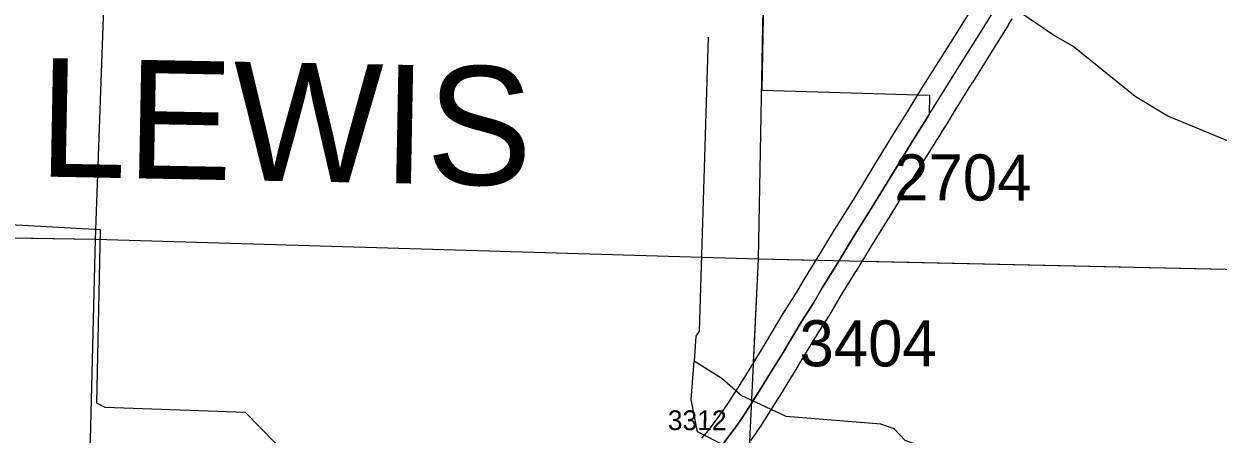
# Model space of a CAD drawing. Extents: x -132.8 to -73.3, y -60 to -26.
# Drawn here: x -120.182 to -118.37, y -55.622 to -54.999 of the extents above; entities that cross this region are included whole.
import ezdxf

# ---------------------------------------------------------------- set-up
doc = ezdxf.new("R2010")
doc.units = 0
for name, color, linetype in [('tdCoCorpBndry', 7, 'Continuous'), ('tdCoHydroRiver', 7, 'Continuous'), ('tdCoSecRdNmbr', 7, 'Continuous'), ('tdCoSecRteBand', 7, 'Continuous'), ('tdCoSecRteCL', 7, 'Continuous'), ('tdCoSectLine', 7, 'Continuous'), ('tdCoSectLinePart', 7, 'Continuous'), ('tdCoSurfAsphalt', 7, 'Continuous'), ('tdCoTwpNameTxt', 7, 'Continuous')]:
    doc.layers.add(name, color=color, linetype=linetype)

msp = doc.modelspace()

# ---------------------------------------------------------------- linework, layer by layer
at = {"layer": 'tdCoCorpBndry'}
msp.add_lwpolyline([(-119.058, -54.8499), (-119.0626, -55.0994), (-118.8084, -55.1069), (-118.8088, -55.1361), (-118.8163, -55.1483), (-118.8367, -55.1811), (-118.8646, -55.2264), (-118.8957, -55.2777), (-118.9235, -55.3219), (-118.946, -55.3591), (-118.9709, -55.3996), (-118.984, -55.4218), (-119.0029, -55.4516), (-119.0335, -55.5026), (-119.0463, -55.5236), (-119.0641, -55.5525), (-119.086, -55.587), (-119.0954, -55.6013), (-119.1045, -55.6141), (-119.1203, -55.6348)], dxfattribs=at)
at = {"layer": 'tdCoHydroRiver'}
for points in [[(-119.2838, -56.4574), (-119.2848, -56.4322), (-119.2948, -56.3941), (-119.3198, -56.324), (-119.3489, -56.2916), (-119.3638, -56.2581), (-119.3695, -56.2359), (-119.3801, -56.2166), (-119.3886, -56.1833), (-119.3993, -56.1688), (-119.4228, -56.105), (-119.4948, -55.9611), (-119.5507, -55.8697), (-119.6329, -55.757), (-119.688, -55.7508), (-119.8462, -55.5887), (-120.0592, -55.5814), (-120.0716, -55.5747), (-120.0661, -55.3114), (-120.2947, -55.2989), (-120.3038, -55.2876), (-120.2882, -54.881), (-120.294, -54.8634), (-120.2899, -54.8257)], [(-117.9441, -55.4096), (-117.9593, -55.3887), (-117.9711, -55.3568), (-118.0155, -55.3083), (-118.073, -55.272), (-118.134, -55.2514), (-118.2468, -55.2216), (-118.4467, -55.1389), (-118.4964, -55.1091), (-118.5906, -55.0324), (-118.6202, -55.0159), (-118.6899, -54.9682), (-118.7508, -54.9413), (-118.7899, -54.9292), (-118.8473, -54.893), (-118.8896, -54.8792), (-118.9353, -54.8764), (-118.9525, -54.8696), (-118.9678, -54.8534), (-118.9815, -54.8326), (-118.9971, -54.8274)], [(-119.1443, -55.0191), (-119.1579, -55.4653), (-119.1628, -55.473), (-119.1654, -55.5108)], [(-119.1215, -55.6382), (-119.1604, -55.6182), (-119.1701, -55.5691), (-119.1654, -55.5108)], [(-118.3566, -55.7235), (-118.4665, -55.7016), (-118.5102, -55.6815), (-118.5307, -55.681), (-118.5578, -55.6929), (-118.5987, -55.6855), (-118.7114, -55.6509), (-118.7363, -55.6376), (-118.7632, -55.64), (-118.7807, -55.6474), (-118.8122, -55.6434), (-118.845, -55.6315), (-118.8619, -55.6137), (-118.8823, -55.6068), (-119.0256, -55.5951), (-119.0942, -55.5632), (-119.1235, -55.5372), (-119.1654, -55.5108)]]:
    msp.add_lwpolyline(points, dxfattribs=at)
at = {"layer": 'tdCoSecRteBand'}
for points in [[(-119.1536, -55.628), (-119.1438, -55.6162), (-119.1287, -55.5963), (-119.1201, -55.5842), (-119.1144, -55.5757), (-119.0896, -55.5366), (-119.0719, -55.5079), (-119.0592, -55.4871), (-119.0287, -55.4362), (-119.0285, -55.4358), (-119.0283, -55.4355), (-119.0095, -55.4061), (-118.9967, -55.3843), (-118.9966, -55.3841), (-118.9964, -55.3838), (-118.9716, -55.3435), (-118.9492, -55.3064), (-118.9491, -55.3061), (-118.9489, -55.3059), (-118.9212, -55.262), (-118.8903, -55.2109), (-118.8902, -55.2108), (-118.8902, -55.2107), (-118.8623, -55.1654), (-118.8622, -55.1653), (-118.8622, -55.1652), (-118.8418, -55.1325), (-118.8344, -55.1204), (-118.8204, -55.0976), (-118.8203, -55.0974), (-118.8202, -55.0972), (-118.7941, -55.0559), (-118.764, -55.0079), (-118.74, -54.9691)], [(-118.6834, -54.9913), (-118.6887, -55.0002), (-118.6888, -55.0004), (-118.6889, -55.0006), (-118.7131, -55.0395), (-118.7131, -55.0396), (-118.7131, -55.0396), (-118.7432, -55.0877), (-118.7433, -55.0878), (-118.7433, -55.0878), (-118.7693, -55.1291), (-118.7832, -55.1518), (-118.7907, -55.1639), (-118.7907, -55.164), (-118.7908, -55.1642), (-118.8112, -55.1969), (-118.839, -55.2421), (-118.87, -55.2933), (-118.8702, -55.2935), (-118.8703, -55.2938), (-118.898, -55.3376), (-118.9203, -55.3746), (-118.9204, -55.3747), (-118.9204, -55.3748), (-118.9452, -55.415), (-118.9581, -55.437), (-118.9584, -55.4374), (-118.9586, -55.4379), (-118.9774, -55.4674), (-119.0078, -55.5181), (-119.0079, -55.5182), (-119.0079, -55.5183), (-119.0208, -55.5393), (-119.0208, -55.5393), (-119.0208, -55.5393), (-119.0386, -55.5682), (-119.0387, -55.5683), (-119.0388, -55.5685), (-119.0639, -55.6082), (-119.0642, -55.6086), (-119.0644, -55.609), (-119.0706, -55.6181), (-119.0708, -55.6184), (-119.071, -55.6187), (-119.0801, -55.6315)]]:
    msp.add_lwpolyline(points, dxfattribs=at)
at = {"layer": 'tdCoSecRteCL'}
msp.add_lwpolyline([(-119.1203, -55.6348), (-119.1045, -55.6141), (-119.0954, -55.6013), (-119.0893, -55.5922), (-119.0641, -55.5525), (-119.0463, -55.5236), (-119.0335, -55.5026), (-119.0029, -55.4516), (-118.984, -55.4218), (-118.9709, -55.3996), (-118.946, -55.3591), (-118.9235, -55.3219), (-118.8957, -55.2777), (-118.8646, -55.2264), (-118.8367, -55.1811), (-118.8163, -55.1483), (-118.8088, -55.1361), (-118.7948, -55.1133), (-118.7687, -55.0718), (-118.7386, -55.0237), (-118.7144, -54.9848)], dxfattribs=at)
at = {"layer": 'tdCoSectLine'}
for points in [[(-120.0735, -55.3256), (-120.0379, -54.3279)], [(-119.0678, -55.3555), (-119.0491, -54.3491)], [(-121.0767, -55.3097), (-120.0735, -55.3256)], [(-120.0984, -56.3206), (-120.0735, -55.3256)], [(-120.0735, -55.3256), (-119.0678, -55.3555)], [(-119.1146, -56.3483), (-119.0678, -55.3555)], [(-119.0678, -55.3555), (-118.0841, -55.3774)]]:
    msp.add_lwpolyline(points, dxfattribs=at)
at = {"layer": 'tdCoSectLinePart'}
for points in [[(-120.0735, -55.3256), (-120.0379, -54.3279)], [(-119.0678, -55.3555), (-119.0491, -54.3491)], [(-120.7537, -55.3148), (-120.0735, -55.3256)], [(-120.0984, -56.3206), (-120.0735, -55.3256)], [(-120.0735, -55.3256), (-119.0678, -55.3555)], [(-119.0752, -55.5124), (-119.0678, -55.3555)], [(-119.0678, -55.3555), (-118.9807, -55.3575)], [(-118.9114, -55.359), (-118.0841, -55.3774)]]:
    msp.add_lwpolyline(points, dxfattribs=at)
at = {"layer": 'tdCoSurfAsphalt'}
msp.add_lwpolyline([(-119.1203, -55.6348), (-119.1045, -55.6141), (-119.0954, -55.6013), (-119.0893, -55.5922), (-119.0641, -55.5525), (-119.0463, -55.5236), (-119.0335, -55.5026), (-119.0029, -55.4516), (-118.984, -55.4218), (-118.9709, -55.3996), (-118.946, -55.3591), (-118.9235, -55.3219), (-118.8957, -55.2777), (-118.8646, -55.2264), (-118.8367, -55.1811), (-118.8163, -55.1483), (-118.8088, -55.1361), (-118.7948, -55.1133), (-118.7687, -55.0718), (-118.7386, -55.0237), (-118.7144, -54.9848)], dxfattribs=at)

# ---------------------------------------------------------------- texts
at = {"layer": 'tdCoSecRdNmbr'}
for s, height, rotation, p in [('2704', 0.07, 359.912, (-118.8619, -55.2668)), ('3404', 0.07, 359.9109, (-119.0056, -55.5187)), ('3312', 0.03, 359.9109, (-119.2054, -55.6156))]:
    msp.add_text(s, height=height, rotation=rotation, dxfattribs=at).set_placement(p)
at = {"layer": 'tdCoTwpNameTxt'}
msp.add_text('LEWIS', height=0.18, rotation=358.9112, dxfattribs=at).set_placement((-120.1612, -55.2304))

doc.saveas('drawing.dxf')
